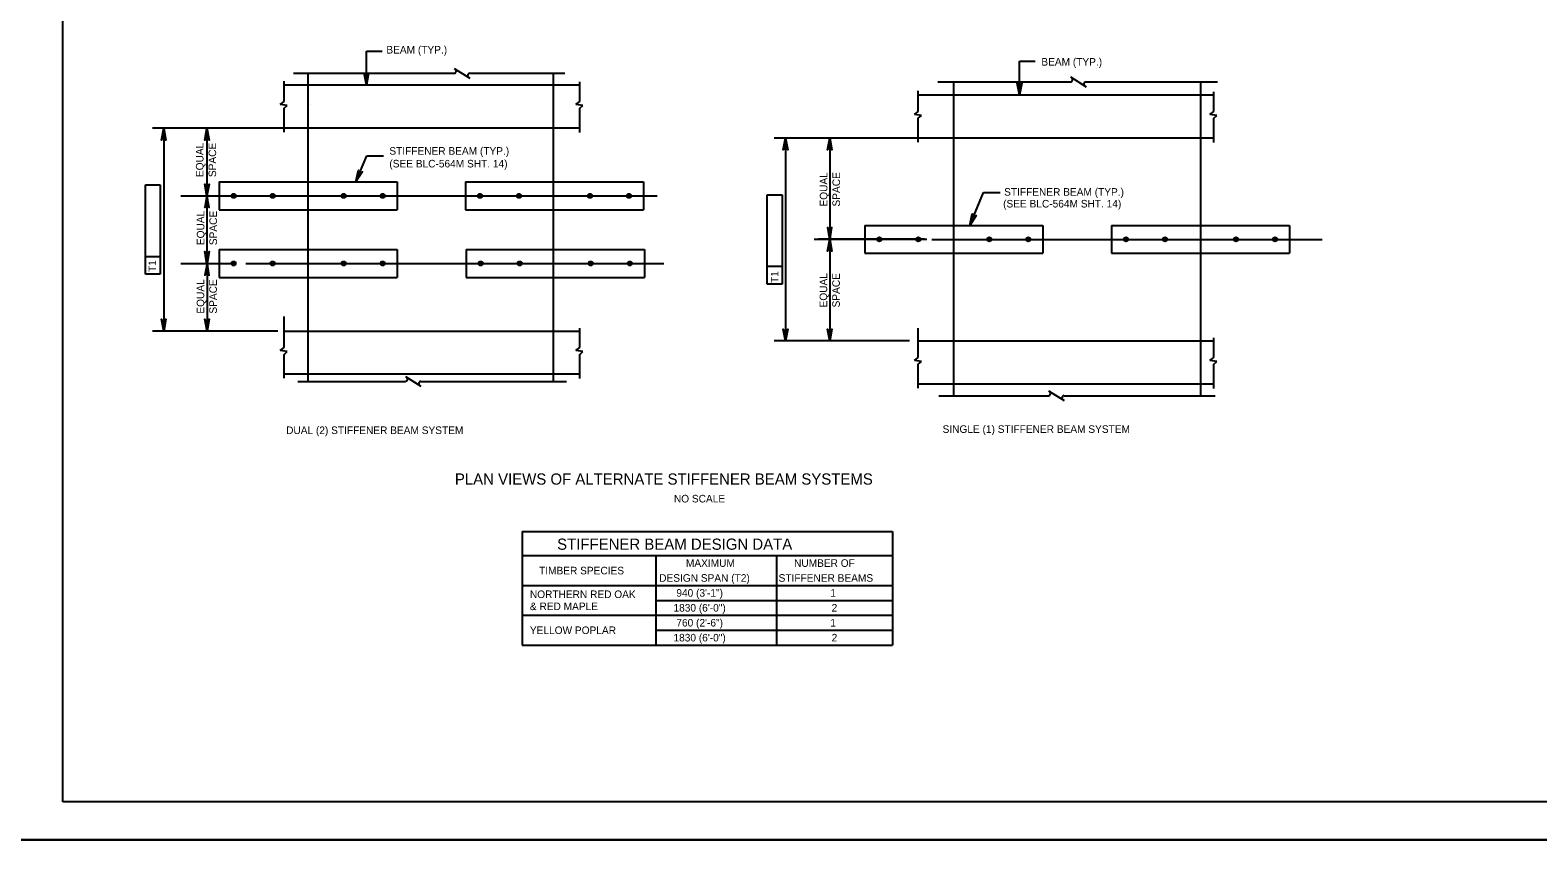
# Model space of a CAD drawing. Extents: x 638175 to 640495, y 294277 to 298435.
# Drawn here: x 639304 to 639901, y 295458 to 295786 of the extents above; entities that cross this region are included whole.
import ezdxf

# ---------------------------------------------------------------- set-up
doc = ezdxf.new("R2010")
doc.units = 0
for name, color, linetype in [('10', 7, 'Continuous'), ('2', 7, 'Continuous'), ('3', 7, 'Continuous'), ('4', 7, 'Continuous'), ('8', 7, 'Continuous'), ('PLT-BNDY', 7, 'Continuous')]:
    doc.layers.add(name, color=color, linetype=linetype)

msp = doc.modelspace()

# ---------------------------------------------------------------- linework, layer by layer
at = {"layer": '10'}
for p, q in [((639498.49, 295587.49), (639498.49, 295542.52)), ((639498.49, 295587.49), (639645.13, 295587.49)), ((639645.13, 295587.49), (639645.13, 295542.52)), ((639498.49, 295577.95), (639645.13, 295577.95)), ((639551.47, 295577.95), (639551.47, 295542.52)), ((639599.24, 295577.95), (639599.24, 295542.52)), ((639498.49, 295566.14), (639645.13, 295566.14)), ((639551.47, 295560.23), (639645.13, 295560.23)), ((639498.49, 295554.33), (639645.13, 295554.33)), ((639551.47, 295548.42), (639645.13, 295548.42)), ((639498.49, 295542.52), (639645.13, 295542.52))]:
    msp.add_line(p, q, dxfattribs=at)
at = {"layer": '2'}
for p, q in [((639316.46, 295480.46), (639316.46, 296044.46)), ((639413.66, 295646.92), (639413.66, 295768.87)), ((639510.92, 295646.92), (639510.92, 295768.87)), ((639669.42, 295641.27), (639669.42, 295765.46)), ((639767.26, 295641.27), (639767.26, 295765.46)), ((640102.46, 295480.46), (639316.46, 295480.46))]:
    msp.add_line(p, q, dxfattribs=at)
at = {"layer": '3'}
for p, q in [((639407.93, 295768.87), (639471.47, 295768.87)), ((639471.54, 295770.81), (639477.7, 295766.94)), ((639477.69, 295768.87), (639515.39, 295768.87)), ((639715.66, 295767.4), (639721.82, 295763.52)), ((639404.17, 295757.71), (639404.17, 295765.81)), ((639404.17, 295764.24), (639521.24, 295764.24)), ((639521.24, 295757.71), (639521.24, 295765.43)), ((639655.36, 295753.79), (639655.36, 295761.88)), ((639663.05, 295765.46), (639715.59, 295765.46)), ((639721.8, 295765.46), (639773.88, 295765.46)), ((639772.44, 295753.79), (639772.44, 295761.51)), ((639402.63, 295756.52), (639404.17, 295757.71)), ((639405.38, 295756.1), (639402.63, 295756.52)), ((639404.17, 295755), (639405.38, 295756.1)), ((639404.17, 295745.58), (639404.17, 295755)), ((639519.7, 295756.52), (639521.24, 295757.71)), ((639522.46, 295756.1), (639519.7, 295756.52)), ((639521.24, 295755), (639522.46, 295756.1)), ((639521.24, 295745.39), (639521.24, 295755)), ((639655.36, 295760.32), (639772.44, 295760.32)), ((639653.82, 295752.6), (639655.36, 295753.79)), ((639656.58, 295752.17), (639653.82, 295752.6)), ((639655.36, 295751.08), (639656.58, 295752.17)), ((639655.36, 295741.66), (639655.36, 295751.08)), ((639770.9, 295752.6), (639772.44, 295753.79)), ((639773.65, 295752.17), (639770.9, 295752.6)), ((639772.44, 295751.08), (639773.65, 295752.17)), ((639772.44, 295741.47), (639772.44, 295751.08)), ((639521.24, 295747.12), (639404.17, 295747.12)), ((639772.44, 295743.2), (639655.36, 295743.2)), ((639378.38, 295725.85), (639378.38, 295714.83)), ((639378.38, 295725.85), (639448.95, 295725.85)), ((639448.95, 295725.85), (639448.95, 295714.83)), ((639475.97, 295725.85), (639475.97, 295714.83)), ((639475.97, 295725.85), (639546.54, 295725.85)), ((639546.54, 295725.85), (639546.54, 295714.83)), ((639413.58, 295720.37), (639413.58, 295720.37)), ((639378.38, 295714.83), (639448.95, 295714.83)), ((639475.97, 295714.83), (639546.54, 295714.83)), ((639634.14, 295708.65), (639704.71, 295708.65)), ((639634.14, 295708.65), (639634.14, 295697.62)), ((639704.71, 295708.65), (639704.71, 295697.62)), ((639731.89, 295708.65), (639731.89, 295697.62)), ((639731.89, 295708.65), (639802.46, 295708.65)), ((639802.46, 295708.65), (639802.46, 295697.62)), ((639378.38, 295699.1), (639448.95, 295699.1)), ((639378.38, 295699.1), (639378.38, 295688.07)), ((639448.95, 295699.1), (639448.95, 295688.07)), ((639476.29, 295699.1), (639546.87, 295699.1)), ((639476.29, 295699.1), (639476.29, 295688.07)), ((639546.87, 295699.1), (639546.87, 295688.07)), ((639634.14, 295697.62), (639704.71, 295697.62)), ((639731.89, 295697.62), (639802.46, 295697.62)), ((639413.58, 295693.62), (639413.58, 295693.62)), ((639378.38, 295688.07), (639448.95, 295688.07)), ((639476.29, 295688.07), (639546.87, 295688.07)), ((639404.16, 295660.33), (639404.16, 295672.6)), ((639404.17, 295660.33), (639404.17, 295668.43)), ((639404.17, 295666.86), (639521.24, 295666.86)), ((639521.24, 295660.33), (639521.24, 295668.05)), ((639655.36, 295660.07), (639655.36, 295668.02)), ((639402.63, 295659.14), (639404.17, 295660.33)), ((639405.38, 295658.71), (639402.63, 295659.14)), ((639519.7, 295659.14), (639521.24, 295660.33)), ((639522.46, 295658.71), (639519.7, 295659.14)), ((639655.36, 295656.41), (639655.36, 295664.51)), ((639655.36, 295662.94), (639772.44, 295662.94)), ((639772.44, 295656.41), (639772.44, 295664.13)), ((639404.17, 295657.62), (639405.38, 295658.71)), ((639404.17, 295648.2), (639404.17, 295657.62)), ((639521.24, 295657.62), (639522.46, 295658.71)), ((639521.24, 295648.01), (639521.24, 295657.62)), ((639653.82, 295655.22), (639655.36, 295656.41)), ((639656.58, 295654.79), (639653.82, 295655.22)), ((639655.36, 295653.7), (639656.58, 295654.79)), ((639655.36, 295644.28), (639655.36, 295653.7)), ((639770.9, 295655.22), (639772.44, 295656.41)), ((639773.66, 295654.79), (639770.9, 295655.22)), ((639772.44, 295653.7), (639773.66, 295654.79)), ((639772.44, 295644.09), (639772.44, 295653.7)), ((639521.24, 295649.74), (639404.17, 295649.74)), ((639452.2, 295648.86), (639458.35, 295644.99)), ((639409.58, 295646.92), (639452.13, 295646.92)), ((639458.34, 295646.92), (639516.04, 295646.92)), ((639772.44, 295645.82), (639655.36, 295645.82)), ((639663.47, 295641.27), (639706.89, 295641.27)), ((639706.96, 295643.21), (639713.12, 295639.34)), ((639713.1, 295641.27), (639772.91, 295641.27))]:
    msp.add_line(p, q, dxfattribs=at)
for centre, radius in [((639384.13, 295720.34), 0.833), ((639384.13, 295720.34), 0.738), ((639384.13, 295720.34), 0.625), ((639384.13, 295720.34), 0.417), ((639384.13, 295720.34), 0.208), ((639399.59, 295720.34), 0.833), ((639399.59, 295720.34), 0.738), ((639399.59, 295720.34), 0.625), ((639399.59, 295720.34), 0.417), ((639399.59, 295720.34), 0.208), ((639427.74, 295720.34), 0.833), ((639427.74, 295720.34), 0.738), ((639427.74, 295720.34), 0.625), ((639427.74, 295720.34), 0.417), ((639427.74, 295720.34), 0.208), ((639443.19, 295720.34), 0.833), ((639443.19, 295720.34), 0.738), ((639443.19, 295720.34), 0.625), ((639443.19, 295720.34), 0.417), ((639443.19, 295720.34), 0.208), ((639481.72, 295720.34), 0.833), ((639481.72, 295720.34), 0.738), ((639481.72, 295720.34), 0.625), ((639481.72, 295720.34), 0.417), ((639481.72, 295720.34), 0.208), ((639497.17, 295720.34), 0.833), ((639497.17, 295720.34), 0.738), ((639497.17, 295720.34), 0.625), ((639497.17, 295720.34), 0.417), ((639497.17, 295720.34), 0.208), ((639525.32, 295720.34), 0.833), ((639525.32, 295720.34), 0.738), ((639525.32, 295720.34), 0.625), ((639525.32, 295720.34), 0.417), ((639525.32, 295720.34), 0.208), ((639540.78, 295720.34), 0.833), ((639540.78, 295720.34), 0.738), ((639540.78, 295720.34), 0.625), ((639540.78, 295720.34), 0.417), ((639540.78, 295720.34), 0.208), ((639639.9, 295703.14), 0.833), ((639639.9, 295703.14), 0.738), ((639639.9, 295703.14), 0.625), ((639639.9, 295703.14), 0.417), ((639639.9, 295703.14), 0.208), ((639655.35, 295703.14), 0.833), ((639655.35, 295703.14), 0.738), ((639655.35, 295703.14), 0.625), ((639655.35, 295703.14), 0.417), ((639655.35, 295703.14), 0.208), ((639683.5, 295703.14), 0.833), ((639683.5, 295703.14), 0.738), ((639683.5, 295703.14), 0.625), ((639683.5, 295703.14), 0.417), ((639683.5, 295703.14), 0.208), ((639698.95, 295703.14), 0.833), ((639698.95, 295703.14), 0.738), ((639698.95, 295703.14), 0.625), ((639698.95, 295703.14), 0.417), ((639698.95, 295703.14), 0.208), ((639737.65, 295703.14), 0.833), ((639737.65, 295703.14), 0.738), ((639737.65, 295703.14), 0.625), ((639737.65, 295703.14), 0.417), ((639737.65, 295703.14), 0.208), ((639753.1, 295703.14), 0.833), ((639753.1, 295703.14), 0.738), ((639753.1, 295703.14), 0.625), ((639753.1, 295703.14), 0.417), ((639753.1, 295703.14), 0.208), ((639781.25, 295703.14), 0.833), ((639781.25, 295703.14), 0.738), ((639781.25, 295703.14), 0.625), ((639781.25, 295703.14), 0.417), ((639781.25, 295703.14), 0.208), ((639796.7, 295703.14), 0.833), ((639796.7, 295703.14), 0.738), ((639796.7, 295703.14), 0.625), ((639796.7, 295703.14), 0.417), ((639796.7, 295703.14), 0.208), ((639384.14, 295693.59), 0.833), ((639384.14, 295693.59), 0.738), ((639384.14, 295693.59), 0.625), ((639384.14, 295693.59), 0.417), ((639384.14, 295693.59), 0.208), ((639399.59, 295693.59), 0.833), ((639399.59, 295693.59), 0.738), ((639399.59, 295693.59), 0.625), ((639399.59, 295693.59), 0.417), ((639399.59, 295693.59), 0.208), ((639427.74, 295693.59), 0.833), ((639427.74, 295693.59), 0.738), ((639427.74, 295693.59), 0.625), ((639427.74, 295693.59), 0.417), ((639427.74, 295693.59), 0.208), ((639443.19, 295693.59), 0.833), ((639443.19, 295693.59), 0.738), ((639443.19, 295693.59), 0.625), ((639443.19, 295693.59), 0.417), ((639443.19, 295693.59), 0.208), ((639482.05, 295693.59), 0.833), ((639482.05, 295693.59), 0.738), ((639482.05, 295693.59), 0.625), ((639482.05, 295693.59), 0.417), ((639482.05, 295693.59), 0.208), ((639497.5, 295693.59), 0.833), ((639497.5, 295693.59), 0.738), ((639497.5, 295693.59), 0.625), ((639497.5, 295693.59), 0.417), ((639497.5, 295693.59), 0.208), ((639525.65, 295693.59), 0.833), ((639525.65, 295693.59), 0.738), ((639525.65, 295693.59), 0.625), ((639525.65, 295693.59), 0.417), ((639525.65, 295693.59), 0.208), ((639541.11, 295693.59), 0.833), ((639541.11, 295693.59), 0.738), ((639541.11, 295693.59), 0.625), ((639541.11, 295693.59), 0.417), ((639541.11, 295693.59), 0.208)]:
    msp.add_circle(centre, radius, dxfattribs=at)
for centre, start, end in [((639471.47, 295769.78), 270, 60), ((639477.77, 295767.97), 95.32859, 237.86724), ((639715.59, 295766.37), 270, 60), ((639721.89, 295764.55), 95.32859, 237.86724), ((639452.13, 295647.83), 270, 60), ((639458.43, 295646.02), 95.32859, 237.86724), ((639706.89, 295642.18), 270, 60), ((639713.19, 295640.37), 95.32859, 237.86724)]:
    msp.add_arc(centre, 0.909, start, end, dxfattribs=at)
at = {"layer": '4'}
for p, q in [((639436.75, 295777.58), (639443, 295777.58)), ((639695.46, 295773.66), (639701.68, 295773.66)), ((639390.24, 295747.12), (639352, 295747.12)), ((639356.5, 295747.12), (639356.5, 295666.86)), ((639447.62, 295747.12), (639362.44, 295747.12)), ((639386.42, 295747.12), (639371.37, 295747.12)), ((639373.58, 295747.12), (639373.58, 295720.37)), ((639657.84, 295743.2), (639598.28, 295743.2)), ((639602.78, 295743.2), (639602.78, 295662.94)), ((639708.28, 295743.2), (639615.79, 295743.2)), ((639620.29, 295743.2), (639620.29, 295703.17)), ((639436.93, 295736.16), (639443.59, 295736.16)), ((639349.21, 295724.66), (639355.12, 295724.66)), ((639349.21, 295689.36), (639349.21, 295724.66)), ((639355.12, 295724.66), (639355.12, 295689.36)), ((639363.28, 295720.37), (639399.58, 295720.37)), ((639371.73, 295720.37), (639551.97, 295720.37)), ((639373.58, 295720.37), (639373.58, 295696.57)), ((639595.5, 295720.74), (639601.4, 295720.74)), ((639595.5, 295692.91), (639595.5, 295720.74)), ((639601.4, 295720.74), (639601.4, 295685.44)), ((639681.16, 295721.62), (639687.85, 295721.62)), ((639614.17, 295703.17), (639658.72, 295703.17)), ((639657.84, 295703.17), (639615.79, 295703.17)), ((639620.29, 295703.17), (639620.29, 295662.94)), ((639660.68, 295703.14), (639815.37, 295703.14)), ((639355.12, 295696.25), (639349.21, 295696.25)), ((639355.12, 295689.36), (639349.21, 295689.36)), ((639363.28, 295693.62), (639385.08, 295693.62)), ((639373.64, 295690.66), (639373.64, 295666.86)), ((639389.04, 295693.58), (639554.61, 295693.58)), ((639595.5, 295685.44), (639595.5, 295692.91)), ((639601.4, 295692.33), (639595.5, 295692.33)), ((639601.4, 295685.44), (639595.5, 295685.44)), ((639401.7, 295666.86), (639352, 295666.86)), ((639380.13, 295666.86), (639371.75, 295666.86)), ((639651.95, 295662.94), (639598.28, 295662.94))]:
    msp.add_line(p, q, dxfattribs=at)
for points in [[(639436.75, 295764.24), (639436.75, 295777.58)], [(639695.46, 295760.32), (639695.46, 295773.66)], [(639436.75, 295764.24), (639435.88, 295768.9), (639436.13, 295768.55), (639436.44, 295768.36), (639436.75, 295768.31), (639437.06, 295768.36), (639437.38, 295768.55), (639437.62, 295768.9), (639436.75, 295764.24), (639437.38, 295768.55), (639437.06, 295768.36), (639436.75, 295764.24), (639436.75, 295768.31), (639436.44, 295768.36), (639436.75, 295764.24), (639436.13, 295768.55)], [(639695.46, 295760.32), (639694.59, 295764.98), (639694.84, 295764.62), (639695.15, 295764.44), (639695.46, 295764.38), (639695.77, 295764.44), (639696.09, 295764.62), (639696.33, 295764.98), (639695.46, 295760.32), (639696.09, 295764.62), (639695.77, 295764.44), (639695.46, 295760.32), (639695.46, 295764.38), (639695.15, 295764.44), (639695.46, 295760.32), (639694.84, 295764.62)], [(639356.5, 295747.12), (639357.37, 295742.46), (639357.13, 295742.82), (639356.81, 295743), (639356.5, 295743.06), (639356.19, 295743), (639355.88, 295742.82), (639355.63, 295742.46), (639356.5, 295747.12), (639355.88, 295742.82), (639356.19, 295743), (639356.5, 295747.12), (639356.5, 295743.06), (639356.81, 295743), (639356.5, 295747.12), (639357.13, 295742.82)], [(639373.58, 295747.12), (639374.45, 295742.46), (639374.2, 295742.82), (639373.89, 295743), (639373.58, 295743.06), (639373.27, 295743), (639372.95, 295742.82), (639372.71, 295742.46), (639373.58, 295747.12), (639372.95, 295742.82), (639373.27, 295743), (639373.58, 295747.12), (639373.58, 295743.06), (639373.89, 295743), (639373.58, 295747.12), (639374.2, 295742.82)], [(639602.78, 295743.2), (639603.66, 295738.54), (639603.41, 295738.9), (639603.1, 295739.08), (639602.78, 295739.14), (639602.47, 295739.08), (639602.16, 295738.9), (639601.91, 295738.54), (639602.78, 295743.2), (639602.16, 295738.9), (639602.47, 295739.08), (639602.78, 295743.2), (639602.78, 295739.14), (639603.1, 295739.08), (639602.78, 295743.2), (639603.41, 295738.9)], [(639620.29, 295743.2), (639621.17, 295738.54), (639620.92, 295738.9), (639620.61, 295739.08), (639620.29, 295739.14), (639619.98, 295739.08), (639619.67, 295738.9), (639619.42, 295738.54), (639620.29, 295743.2), (639619.67, 295738.9), (639619.98, 295739.08), (639620.29, 295743.2), (639620.29, 295739.14), (639620.61, 295739.08), (639620.29, 295743.2), (639620.92, 295738.9)], [(639432.61, 295725.85), (639436.93, 295736.16)], [(639373.58, 295720.37), (639372.71, 295725.03), (639372.95, 295724.67), (639373.27, 295724.48), (639373.58, 295724.43), (639373.89, 295724.48), (639374.2, 295724.67), (639374.45, 295725.03), (639373.58, 295720.37), (639374.2, 295724.67), (639373.89, 295724.48), (639373.58, 295720.37), (639373.58, 295724.43), (639373.27, 295724.48), (639373.58, 295720.37), (639372.95, 295724.67)], [(639432.61, 295725.85), (639433.61, 295730.48), (639433.7, 295730.06), (639433.92, 295729.77), (639434.18, 295729.6), (639434.49, 295729.53), (639434.85, 295729.58), (639435.22, 295729.81), (639432.61, 295725.85), (639434.85, 295729.58), (639434.49, 295729.53), (639432.61, 295725.85), (639434.18, 295729.6), (639433.92, 295729.77), (639432.61, 295725.85), (639433.7, 295730.06)], [(639373.58, 295720.37), (639372.71, 295715.71), (639372.95, 295716.07), (639373.27, 295716.25), (639373.58, 295716.31), (639373.89, 295716.25), (639374.2, 295716.07), (639374.45, 295715.71), (639373.58, 295720.37), (639374.2, 295716.07), (639373.89, 295716.25), (639373.58, 295720.37), (639373.58, 295716.31), (639373.27, 295716.25), (639373.58, 295720.37), (639372.95, 295716.07)], [(639675.73, 295708.65), (639681.16, 295721.62)], [(639675.73, 295708.65), (639676.73, 295713.28), (639676.82, 295712.86), (639677.03, 295712.57), (639677.3, 295712.39), (639677.61, 295712.32), (639677.97, 295712.37), (639678.34, 295712.61), (639675.73, 295708.65), (639677.97, 295712.37), (639677.61, 295712.32), (639675.73, 295708.65), (639677.3, 295712.39), (639677.03, 295712.57), (639675.73, 295708.65), (639676.82, 295712.86)], [(639620.29, 295703.17), (639621.17, 295707.83), (639620.92, 295707.47), (639620.61, 295707.28), (639620.29, 295707.23), (639619.98, 295707.28), (639619.67, 295707.47), (639619.42, 295707.83), (639620.29, 295703.17), (639619.67, 295707.47), (639619.98, 295707.28), (639620.29, 295703.17), (639620.29, 295707.23), (639620.61, 295707.28), (639620.29, 295703.17), (639620.92, 295707.47)], [(639620.29, 295703.17), (639621.17, 295698.51), (639620.92, 295698.86), (639620.61, 295699.05), (639620.29, 295699.1), (639619.98, 295699.05), (639619.67, 295698.86), (639619.42, 295698.51), (639620.29, 295703.17), (639619.67, 295698.86), (639619.98, 295699.05), (639620.29, 295703.17), (639620.29, 295699.1), (639620.61, 295699.05), (639620.29, 295703.17), (639620.92, 295698.86)], [(639373.64, 295693.62), (639372.77, 295698.28), (639373.02, 295697.92), (639373.33, 295697.73), (639373.64, 295697.68), (639373.95, 295697.73), (639374.27, 295697.92), (639374.52, 295698.28), (639373.64, 295693.62), (639374.27, 295697.92), (639373.95, 295697.73), (639373.64, 295693.62), (639373.64, 295697.68), (639373.33, 295697.73), (639373.64, 295693.62), (639373.02, 295697.92)], [(639373.64, 295693.62), (639372.77, 295688.96), (639373.02, 295689.31), (639373.33, 295689.5), (639373.64, 295689.55), (639373.95, 295689.5), (639374.27, 295689.31), (639374.52, 295688.96), (639373.64, 295693.62), (639374.27, 295689.31), (639373.95, 295689.5), (639373.64, 295693.62), (639373.64, 295689.55), (639373.33, 295689.5), (639373.64, 295693.62), (639373.02, 295689.31)], [(639356.5, 295666.86), (639355.63, 295671.52), (639355.88, 295671.17), (639356.19, 295670.98), (639356.5, 295670.93), (639356.81, 295670.98), (639357.13, 295671.17), (639357.37, 295671.52), (639356.5, 295666.86), (639357.13, 295671.17), (639356.81, 295670.98), (639356.5, 295666.86), (639356.5, 295670.93), (639356.19, 295670.98), (639356.5, 295666.86), (639355.88, 295671.17)], [(639373.64, 295666.86), (639372.77, 295671.52), (639373.02, 295671.17), (639373.33, 295670.98), (639373.64, 295670.93), (639373.95, 295670.98), (639374.27, 295671.17), (639374.52, 295671.52), (639373.64, 295666.86), (639374.27, 295671.17), (639373.95, 295670.98), (639373.64, 295666.86), (639373.64, 295670.93), (639373.33, 295670.98), (639373.64, 295666.86), (639373.02, 295671.17)], [(639602.78, 295662.94), (639601.91, 295667.6), (639602.16, 295667.24), (639602.47, 295667.06), (639602.78, 295667.01), (639603.1, 295667.06), (639603.41, 295667.24), (639603.66, 295667.6), (639602.78, 295662.94), (639603.41, 295667.24), (639603.1, 295667.06), (639602.78, 295662.94), (639602.78, 295667.01), (639602.47, 295667.06), (639602.78, 295662.94), (639602.16, 295667.24)], [(639620.29, 295662.94), (639619.42, 295667.6), (639619.67, 295667.24), (639619.98, 295667.06), (639620.29, 295667.01), (639620.61, 295667.06), (639620.92, 295667.24), (639621.17, 295667.6), (639620.29, 295662.94), (639620.92, 295667.24), (639620.61, 295667.06), (639620.29, 295662.94), (639620.29, 295667.01), (639619.98, 295667.06), (639620.29, 295662.94), (639619.67, 295667.24)]]:
    msp.add_lwpolyline(points, dxfattribs=at)
for points in [[(639436.75, 295764.24), (639436.78, 295764.36), (639436.72, 295764.36)], [(639695.46, 295760.32), (639695.49, 295760.44), (639695.43, 295760.44)], [(639602.28, 295740.2), (639603.28, 295740.2), (639602.78, 295743.2)], [(639619.79, 295740.2), (639620.79, 295740.2), (639620.29, 295743.2)], [(639432.61, 295725.85), (639432.69, 295725.95), (639432.63, 295725.97)], [(639675.73, 295708.65), (639675.8, 295708.75), (639675.75, 295708.77)], [(639619.79, 295706.17), (639620.79, 295706.17), (639620.29, 295703.17)], [(639619.79, 295700.17), (639620.79, 295700.17), (639620.29, 295703.17)], [(639373.09, 295696.57), (639374.07, 295696.57), (639373.58, 295693.62)], [(639373.15, 295690.66), (639374.13, 295690.66), (639373.64, 295693.62)], [(639356, 295669.86), (639357, 295669.86), (639356.5, 295666.86)], [(639373.15, 295669.82), (639374.13, 295669.82), (639373.64, 295666.86)], [(639602.28, 295665.94), (639603.28, 295665.94), (639602.78, 295662.94)], [(639619.79, 295666.13), (639620.79, 295666.13), (639620.29, 295663.13)]]:
    msp.add_lwpolyline(points, close=True, dxfattribs=at)
at = {"layer": '8'}
for p, q in [((639414.44, 295756.35), (639414.44, 295756.35)), ((639414.46, 295756.38), (639414.46, 295756.38)), ((639413.58, 295720.37), (639413.58, 295720.37)), ((639413.58, 295693.62), (639413.58, 295693.62)), ((639413.66, 295658.97), (639413.66, 295658.97))]:
    msp.add_line(p, q, dxfattribs=at)
at = {"layer": 'PLT-BNDY'}
for points in [[(639276.46, 296059.46), (640117.46, 296059.46), (640117.46, 295465.46), (639276.46, 295465.46)], [(639276.46, 295465.46), (640117.46, 295465.46), (640117.46, 294871.46), (639276.46, 294871.46)]]:
    msp.add_lwpolyline(points, close=True, dxfattribs=at)

# ---------------------------------------------------------------- texts
at = {"layer": '4'}
for s, height, p in [('BEAM (TYP.)', 3, (639444.67, 295776.68)), ('BEAM (TYP.)', 3, (639704.11, 295771.9)), ('STIFFENER BEAM (TYP.)', 3, (639445.85, 295736.65)), ('(SEE BLC-564M SHT. 14)', 3, (639445.85, 295731.6)), ('(SEE BLC-564M SHT. 14)', 3, (639688.97, 295715.75)), ('STIFFENER BEAM (TYP.)', 3, (639689.37, 295720.41)), ('DUAL (2) STIFFENER BEAM SYSTEM', 3, (639404.96, 295626.08)), ('SINGLE (1) STIFFENER BEAM SYSTEM', 3, (639664.99, 295626.54)), ('PLAN VIEWS OF ALTERNATE STIFFENER BEAM SYSTEMS', 4.4292, (639471.81, 295606.06)), ('NO SCALE', 3, (639558.56, 295599.01)), ('STIFFENER BEAM DESIGN DATA', 4.4292, (639512.31, 295580.28)), ('MAXIMUM', 3, (639563.33, 295573.52)), ('NUMBER OF ', 3, (639606.16, 295573.52)), ('TIMBER SPECIES', 3, (639505.16, 295570.54)), ('DESIGN SPAN (T2)', 3, (639552.74, 295567.62)), ('STIFFENER BEAMS', 3, (639600.03, 295567.62)), ('NORTHERN RED OAK', 3, (639501.52, 295561.17)), ('940 (3\'-1")', 3, (639559.54, 295561.71)), ('1', 3, (639620.52, 295561.71)), ('& RED MAPLE', 3, (639501.52, 295556.39)), ('1830 (6\'-0")', 3, (639558.4, 295555.81)), ('2', 3, (639621.04, 295555.81)), ('760 (2\'-6")', 3, (639559.54, 295549.9)), ('1', 3, (639620.52, 295549.9)), ('YELLOW POPLAR', 3, (639501.52, 295546.92)), ('1830 (6\'-0")', 3, (639558.4, 295543.99)), ('2', 3, (639621.04, 295543.99))]:
    msp.add_text(s, height=height, dxfattribs=at).set_placement(p)
for p in [(639353.47, 295690.24), (639599.97, 295685.87)]:
    msp.add_text('T1', height=3, rotation=90, dxfattribs=at).set_placement(p)
at = {"layer": '8'}
for s, p in [('EQUAL ', (639372.23, 295727.78)), ('SPACE', (639377.23, 295727.78)), ('EQUAL ', (639619.36, 295716.12)), ('SPACE', (639624.36, 295716.12)), ('EQUAL ', (639372.57, 295700.85)), ('SPACE', (639377.57, 295700.84)), ('EQUAL ', (639619.29, 295676.19)), ('SPACE', (639624.29, 295676.19)), ('EQUAL ', (639372.53, 295673.74)), ('SPACE', (639377.53, 295673.74))]:
    msp.add_text(s, height=3, rotation=89.9708, dxfattribs=at).set_placement(p)

doc.saveas('drawing.dxf')
